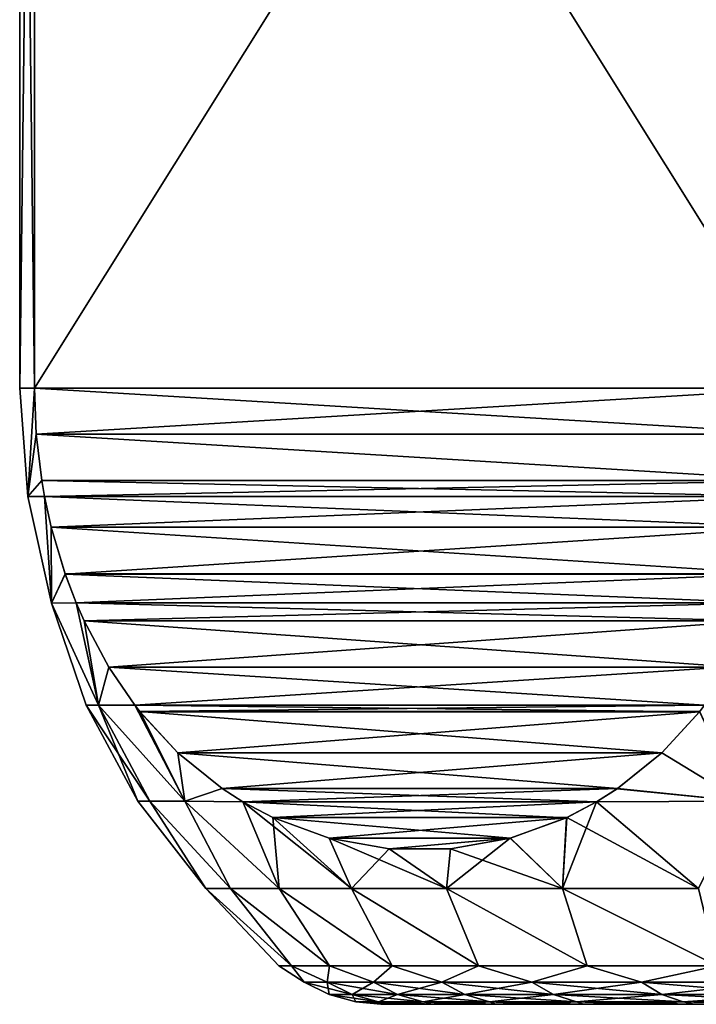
# Model space of a CAD drawing. Header units: millimetres. Extents: x -139 to 106, y -8 to 139.
# Tile 395 of 459: x 63.51 to 67.9, y 28.54 to 34.93. Entities that reach past the tile are written whole.
import ezdxf

# ---------------------------------------------------------------- set-up
doc = ezdxf.new("R2010")
doc.units = ezdxf.units.MM
doc.header["$LTSCALE"] = 53.842063
for name, color, linetype in [('408', 7, 'CONTINUOUS'), ('413', 7, 'CONTINUOUS'), ('417', 7, 'CONTINUOUS'), ('424', 7, 'CONTINUOUS'), ('425', 7, 'CONTINUOUS'), ('450', 7, 'CONTINUOUS')]:
    doc.layers.add(name, color=color, linetype=linetype)

msp = doc.modelspace()

# ---------------------------------------------------------------- linework, layer by layer
at = {"layer": '408', "linetype": 'CONTINUOUS'}
for points in [[(65.8542, 28.5379, 0), (65.8753, 28.5379, -0.6684), (65.8753, 28.5379, 0.6684), (65.8542, 28.5379, 0)], [(65.8753, 28.5379, -0.6684), (65.9382, 28.5379, -1.3341), (65.8753, 28.5379, 0.6684), (65.8753, 28.5379, -0.6684)], [(65.8753, 28.5379, 0.6684), (65.9382, 28.5379, -1.3341), (65.9382, 28.5379, 1.3341), (65.8753, 28.5379, 0.6684)], [(65.9382, 28.5379, -1.3341), (66.0428, 28.5379, -1.9946), (65.9382, 28.5379, 1.3341), (65.9382, 28.5379, -1.3341)], [(65.9382, 28.5379, 1.3341), (66.0428, 28.5379, -1.9946), (66.0428, 28.5379, 1.9946), (65.9382, 28.5379, 1.3341)], [(66.0428, 28.5379, -1.9946), (66.1886, 28.5379, -2.6472), (66.0428, 28.5379, 1.9946), (66.0428, 28.5379, -1.9946)], [(66.0428, 28.5379, 1.9946), (66.1886, 28.5379, -2.6472), (66.1886, 28.5379, 2.6472), (66.0428, 28.5379, 1.9946)], [(66.1886, 28.5379, -2.6472), (66.3752, 28.5379, -3.2894), (66.1886, 28.5379, 2.6472), (66.1886, 28.5379, -2.6472)], [(66.1886, 28.5379, 2.6472), (66.3752, 28.5379, -3.2894), (66.3752, 28.5379, 3.2894), (66.1886, 28.5379, 2.6472)], [(66.3752, 28.5379, -3.2894), (66.6017, 28.5379, -3.9186), (66.3752, 28.5379, 3.2894), (66.3752, 28.5379, -3.2894)], [(66.3752, 28.5379, 3.2894), (66.6017, 28.5379, -3.9186), (66.6017, 28.5379, 3.9186), (66.3752, 28.5379, 3.2894)], [(66.6017, 28.5379, -3.9186), (66.8672, 28.5379, -4.5323), (66.6017, 28.5379, 3.9186), (66.6017, 28.5379, -3.9186)], [(66.6017, 28.5379, 3.9186), (66.8672, 28.5379, -4.5323), (66.8672, 28.5379, 4.5323), (66.6017, 28.5379, 3.9186)], [(66.8672, 28.5379, -4.5323), (67.1708, 28.5379, -5.1282), (66.8672, 28.5379, 4.5323), (66.8672, 28.5379, -4.5323)], [(66.8672, 28.5379, 4.5323), (67.1708, 28.5379, -5.1282), (67.1708, 28.5379, 5.1282), (66.8672, 28.5379, 4.5323)], [(67.1708, 28.5379, -5.1282), (67.5112, 28.5379, -5.7037), (67.1708, 28.5379, 5.1282), (67.1708, 28.5379, -5.1282)], [(67.1708, 28.5379, 5.1282), (67.5112, 28.5379, -5.7037), (67.5112, 28.5379, 5.7037), (67.1708, 28.5379, 5.1282)], [(67.5112, 28.5379, -5.7037), (67.887, 28.5379, -6.2569), (67.5112, 28.5379, 5.7037), (67.5112, 28.5379, -5.7037)], [(67.5112, 28.5379, 5.7037), (67.887, 28.5379, -6.2569), (67.887, 28.5379, 6.2569), (67.5112, 28.5379, 5.7037)], [(67.887, 28.5379, -6.2569), (68.2968, 28.5379, -6.7853), (67.887, 28.5379, 6.2569), (67.887, 28.5379, -6.2569)], [(67.887, 28.5379, 6.2569), (68.2968, 28.5379, -6.7853), (68.2968, 28.5379, 6.7853), (67.887, 28.5379, 6.2569)]]:
    msp.add_3dface(points, dxfattribs=at)
at = {"layer": '413', "linetype": 'CONTINUOUS'}
for points in [[(63.512, 32.5379, -0.558), (63.6077, 32.5379, -1.6699), (63.5637, 31.8336, -0.598), (63.512, 32.5379, -0.558)], [(63.512, 32.5379, 0.558), (63.512, 32.5379, -0.558), (63.5637, 31.8336, 0.598), (63.512, 32.5379, 0.558)], [(63.5637, 31.8336, 0.598), (63.512, 32.5379, -0.558), (63.5637, 31.8336, -0.598), (63.5637, 31.8336, 0.598)], [(63.6077, 32.5379, 1.6699), (63.512, 32.5379, 0.558), (63.5637, 31.8336, 0.598), (63.6077, 32.5379, 1.6699)], [(63.5637, 31.8336, -0.598), (63.6077, 32.5379, -1.6699), (63.6194, 32.238, -1.6902), (63.5637, 31.8336, -0.598)], [(63.6194, 32.2381, 1.6902), (63.6077, 32.5379, 1.6699), (63.5637, 31.8336, 0.598), (63.6194, 32.2381, 1.6902)], [(63.6551, 31.9374, 1.752), (63.6194, 32.2381, 1.6902), (63.5637, 31.8336, 0.598), (63.6551, 31.9374, 1.752)], [(63.6552, 31.9373, -1.7521), (63.5637, 31.8336, -0.598), (63.6194, 32.238, -1.6902), (63.6552, 31.9373, -1.7521)], [(63.6732, 31.834, 1.7833), (63.6551, 31.9374, 1.752), (63.5637, 31.8336, 0.598), (63.6732, 31.834, 1.7833)], [(63.6732, 31.834, -1.7833), (63.5637, 31.8336, -0.598), (63.6552, 31.9373, -1.7521), (63.6732, 31.834, -1.7833)], [(63.6732, 31.834, 1.7833), (63.5637, 31.8336, 0.598), (63.7188, 31.1426, 0.7186), (63.6732, 31.834, 1.7833)], [(63.5637, 31.8336, -0.598), (63.6732, 31.834, -1.7833), (63.7188, 31.1426, -0.7186), (63.5637, 31.8336, -0.598)], [(63.5637, 31.8336, 0.598), (63.5637, 31.8336, -0.598), (63.7188, 31.1426, 0.7186), (63.5637, 31.8336, 0.598)], [(63.7188, 31.1426, 0.7186), (63.5637, 31.8336, -0.598), (63.7188, 31.1426, -0.7186), (63.7188, 31.1426, 0.7186)], [(63.7166, 31.635, 1.8585), (63.6732, 31.834, 1.7833), (63.7188, 31.1426, 0.7186), (63.7166, 31.635, 1.8585)], [(63.6732, 31.834, -1.7833), (63.7167, 31.6347, -1.8586), (63.7188, 31.1426, -0.7186), (63.6732, 31.834, -1.7833)], [(63.8066, 31.3313, 2.0145), (63.7166, 31.635, 1.8585), (63.7188, 31.1426, 0.7186), (63.8066, 31.3313, 2.0145)], [(63.7188, 31.1426, -0.7186), (63.7167, 31.6347, -1.8586), (63.8067, 31.331, -2.0146), (63.7188, 31.1426, -0.7186)], [(63.8784, 31.1431, 2.1388), (63.8066, 31.3313, 2.0145), (63.7188, 31.1426, 0.7186), (63.8784, 31.1431, 2.1388)], [(63.8784, 31.1431, -2.1388), (63.7188, 31.1426, -0.7186), (63.8067, 31.331, -2.0146), (63.8784, 31.1431, -2.1388)], [(63.8784, 31.1431, 2.1388), (63.7188, 31.1426, 0.7186), (64.0229, 30.4795, 1.4112), (63.8784, 31.1431, 2.1388)], [(63.7188, 31.1426, -0.7186), (63.8784, 31.1431, -2.1388), (64.023, 30.4795, -1.4113), (63.7188, 31.1426, -0.7186)], [(63.7188, 31.1426, 0.7186), (63.7188, 31.1426, -0.7186), (63.9434, 30.4795, 0), (63.7188, 31.1426, 0.7186)], [(64.0229, 30.4795, 1.4112), (63.7188, 31.1426, 0.7186), (63.9434, 30.4795, 0), (64.0229, 30.4795, 1.4112)], [(63.9434, 30.4795, 0), (63.7188, 31.1426, -0.7186), (64.023, 30.4795, -1.4113), (63.9434, 30.4795, 0)], [(63.9294, 31.0274, 2.227), (63.8784, 31.1431, 2.1388), (64.0229, 30.4795, 1.4112), (63.9294, 31.0274, 2.227)], [(63.8784, 31.1431, -2.1388), (63.9295, 31.0271, -2.2273), (64.023, 30.4795, -1.4113), (63.8784, 31.1431, -2.1388)], [(64.0897, 30.727, 2.5048), (63.9294, 31.0274, 2.227), (64.0229, 30.4795, 1.4112), (64.0897, 30.727, 2.5048)], [(64.023, 30.4795, -1.4113), (63.9295, 31.0271, -2.2273), (64.09, 30.7266, -2.5052), (64.023, 30.4795, -1.4113)], [(64.2597, 30.4788, 2.7991), (64.0897, 30.727, 2.5048), (64.0229, 30.4795, 1.4112), (64.2597, 30.4788, 2.7991)], [(64.2597, 30.4788, -2.7991), (64.023, 30.4795, -1.4113), (64.09, 30.7266, -2.5052), (64.2597, 30.4788, -2.7991)], [(64.2792, 29.8575, 0), (64.3556, 29.8575, 1.3642), (63.9434, 30.4795, 0), (64.2792, 29.8575, 0)], [(64.2792, 29.8575, 0), (63.9434, 30.4795, 0), (64.023, 30.4795, -1.4113), (64.2792, 29.8575, 0)], [(64.3556, 29.8575, 1.3642), (64.0229, 30.4795, 1.4112), (63.9434, 30.4795, 0), (64.3556, 29.8575, 1.3642)], [(64.3556, 29.8575, 1.3642), (64.5838, 29.8575, 2.7113), (64.0229, 30.4795, 1.4112), (64.3556, 29.8575, 1.3642)], [(64.5838, 29.8575, 2.7113), (64.2597, 30.4788, 2.7991), (64.0229, 30.4795, 1.4112), (64.5838, 29.8575, 2.7113)], [(64.5837, 29.8575, -2.7112), (64.3556, 29.8575, -1.3641), (64.023, 30.4795, -1.4113), (64.5837, 29.8575, -2.7112)], [(64.5837, 29.8575, -2.7112), (64.023, 30.4795, -1.4113), (64.2597, 30.4788, -2.7991), (64.5837, 29.8575, -2.7112)], [(64.3556, 29.8575, -1.3641), (64.2792, 29.8575, 0), (64.023, 30.4795, -1.4113), (64.3556, 29.8575, -1.3641)], [(64.5837, 29.8575, -2.7112), (64.2597, 30.4788, -2.7991), (64.2922, 30.4372, -2.8556), (64.5837, 29.8575, -2.7112)], [(64.2597, 30.4788, 2.7991), (64.5838, 29.8575, 2.7113), (64.2919, 30.4377, 2.8549), (64.2597, 30.4788, 2.7991)], [(64.2919, 30.4377, 2.8549), (64.5838, 29.8575, 2.7113), (64.5371, 30.1711, 3.2796), (64.2919, 30.4377, 2.8549)], [(64.5837, 29.8575, -2.7112), (64.2922, 30.4372, -2.8556), (64.5376, 30.1706, -3.2806), (64.5837, 29.8575, -2.7112)], [(67.9227, 30.4367, -9.1436), (68.1922, 29.8575, -8.9626), (67.6773, 30.1702, -8.7186), (67.9227, 30.4367, -9.1436)], [(67.6785, 30.1713, 8.7207), (68.1922, 29.8575, 8.9626), (67.9239, 30.4381, 9.1457), (67.6785, 30.1713, 8.7207)], [(64.5371, 30.1711, 3.2796), (64.5838, 29.8575, 2.7113), (64.8253, 29.9383, 3.7789), (64.5371, 30.1711, 3.2796)], [(64.826, 29.9378, -3.78), (64.5837, 29.8575, -2.7112), (64.5376, 30.1706, -3.2806), (64.826, 29.9378, -3.78)], [(67.6773, 30.1702, -8.7186), (68.1922, 29.8575, -8.9626), (67.3889, 29.9375, -8.2192), (67.6773, 30.1702, -8.7186)], [(67.3902, 29.9384, 8.2214), (68.1922, 29.8575, 8.9626), (67.6785, 30.1713, 8.7207), (67.3902, 29.9384, 8.2214)], [(64.9605, 29.8521, -4.013), (64.5837, 29.8575, -2.7112), (64.826, 29.9378, -3.78), (64.9605, 29.8521, -4.013)], [(64.5838, 29.8575, 2.7113), (64.9605, 29.8521, 4.013), (64.8253, 29.9383, 3.7789), (64.5838, 29.8575, 2.7113)], [(67.2549, 29.8521, 7.9871), (68.1922, 29.8575, 8.9626), (67.3902, 29.9384, 8.2214), (67.2549, 29.8521, 7.9871)], [(68.1922, 29.8575, -8.9626), (67.2549, 29.8521, -7.987), (67.3889, 29.9375, -8.2192), (68.1922, 29.8575, -8.9626)], [(64.7193, 29.2891, -0.6861), (64.7193, 29.2891, 0.6861), (64.2792, 29.8575, 0), (64.7193, 29.2891, -0.6861)], [(64.2792, 29.8575, 0), (64.7193, 29.2891, 0.6861), (64.3556, 29.8575, 1.3642), (64.2792, 29.8575, 0)], [(64.3556, 29.8575, -1.3641), (64.7193, 29.2891, -0.6861), (64.2792, 29.8575, 0), (64.3556, 29.8575, -1.3641)], [(64.7193, 29.2891, 0.6861), (64.8786, 29.2891, 2.0492), (64.3556, 29.8575, 1.3642), (64.7193, 29.2891, 0.6861)], [(64.3556, 29.8575, 1.3642), (64.8786, 29.2891, 2.0492), (64.5838, 29.8575, 2.7113), (64.3556, 29.8575, 1.3642)], [(64.8786, 29.2891, -2.0492), (64.7193, 29.2891, -0.6861), (64.3556, 29.8575, -1.3641), (64.8786, 29.2891, -2.0492)], [(64.5837, 29.8575, -2.7112), (64.8786, 29.2891, -2.0492), (64.3556, 29.8575, -1.3641), (64.5837, 29.8575, -2.7112)], [(65.1951, 29.2891, -3.3845), (64.8786, 29.2891, -2.0492), (64.5837, 29.8575, -2.7112), (65.1951, 29.2891, -3.3845)], [(64.9605, 29.8521, -4.013), (65.1951, 29.2891, -3.3845), (64.5837, 29.8575, -2.7112), (64.9605, 29.8521, -4.013)], [(64.8786, 29.2891, 2.0492), (65.1951, 29.2891, 3.3845), (64.5838, 29.8575, 2.7113), (64.8786, 29.2891, 2.0492)], [(64.5838, 29.8575, 2.7113), (65.1951, 29.2891, 3.3845), (64.9605, 29.8521, 4.013), (64.5838, 29.8575, 2.7113)], [(65.1951, 29.2891, 3.3845), (65.6645, 29.2891, 4.674), (64.9605, 29.8521, 4.013), (65.1951, 29.2891, 3.3845)], [(64.9605, 29.8521, 4.013), (65.6645, 29.2891, 4.674), (65.1547, 29.7498, 4.3493), (64.9605, 29.8521, 4.013)], [(65.1553, 29.7495, -4.3504), (65.1951, 29.2891, -3.3845), (64.9605, 29.8521, -4.013), (65.1553, 29.7495, -4.3504)], [(67.9165, 29.2891, -8.0981), (67.0344, 29.2891, -7.0469), (67.2549, 29.8521, -7.987), (67.9165, 29.2891, -8.0981)], [(67.2549, 29.8521, -7.987), (67.0344, 29.2891, -7.0469), (67.0596, 29.7492, -7.6487), (67.2549, 29.8521, -7.987)], [(67.0609, 29.7499, 7.651), (67.9165, 29.2891, 8.0981), (67.2549, 29.8521, 7.9871), (67.0609, 29.7499, 7.651)], [(67.2549, 29.8521, 7.9871), (67.9165, 29.2891, 8.0981), (68.1922, 29.8575, 8.9626), (67.2549, 29.8521, 7.9871)], [(68.1922, 29.8575, -8.9626), (67.9165, 29.2891, -8.0981), (67.2549, 29.8521, -7.987), (68.1922, 29.8575, -8.9626)], [(65.1547, 29.7498, 4.3493), (65.6645, 29.2891, 4.674), (65.5195, 29.6162, 4.9812), (65.1547, 29.7498, 4.3493)], [(65.6645, 29.2891, -4.674), (65.1951, 29.2891, -3.3845), (65.1553, 29.7495, -4.3504), (65.6645, 29.2891, -4.674)], [(65.5199, 29.6161, -4.9819), (65.6645, 29.2891, -4.674), (65.1553, 29.7495, -4.3504), (65.5199, 29.6161, -4.9819)], [(67.0596, 29.7492, -7.6487), (67.0344, 29.2891, -7.0469), (66.695, 29.616, -7.0172), (67.0596, 29.7492, -7.6487)], [(66.696, 29.6163, 7.019), (67.0344, 29.2891, 7.0469), (67.0609, 29.7499, 7.651), (66.696, 29.6163, 7.019)], [(67.0344, 29.2891, 7.0469), (67.9165, 29.2891, 8.0981), (67.0609, 29.7499, 7.651), (67.0344, 29.2891, 7.0469)], [(65.6645, 29.2891, 4.674), (66.2803, 29.2891, 5.9003), (65.5195, 29.6162, 4.9812), (65.6645, 29.2891, 4.674)], [(65.5195, 29.6162, 4.9812), (66.2803, 29.2891, 5.9003), (65.9087, 29.5468, 5.6554), (65.5195, 29.6162, 4.9812)], [(65.9088, 29.5468, -5.6555), (65.6645, 29.2891, -4.674), (65.5199, 29.6161, -4.9819), (65.9088, 29.5468, -5.6555)], [(67.0344, 29.2891, -7.0469), (66.2803, 29.2891, -5.9003), (66.695, 29.616, -7.0172), (67.0344, 29.2891, -7.0469)], [(66.695, 29.616, -7.0172), (66.2803, 29.2891, -5.9003), (66.3062, 29.5467, -6.3438), (66.695, 29.616, -7.0172)], [(66.3068, 29.5468, 6.3448), (67.0344, 29.2891, 7.0469), (66.696, 29.6163, 7.019), (66.3068, 29.5468, 6.3448)], [(66.2803, 29.2891, -5.9003), (65.6645, 29.2891, -4.674), (65.9088, 29.5468, -5.6555), (66.2803, 29.2891, -5.9003)], [(65.9087, 29.5468, 5.6554), (66.2803, 29.2891, 5.9003), (66.3068, 29.5468, 6.3448), (65.9087, 29.5468, 5.6554)], [(66.3062, 29.5467, -6.3438), (66.2803, 29.2891, -5.9003), (65.9088, 29.5468, -5.6555), (66.3062, 29.5467, -6.3438)], [(66.2803, 29.2891, 5.9003), (67.0344, 29.2891, 7.0469), (66.3068, 29.5468, 6.3448), (66.2803, 29.2891, 5.9003)], [(64.8786, 29.2891, 2.0492), (64.7193, 29.2891, 0.6861), (65.2753, 28.7879, 1.3629), (64.8786, 29.2891, 2.0492)], [(64.7193, 29.2891, 0.6861), (64.7193, 29.2891, -0.6861), (65.1928, 28.7879, 0), (64.7193, 29.2891, 0.6861)], [(65.2753, 28.7879, 1.3629), (64.7193, 29.2891, 0.6861), (65.1928, 28.7879, 0), (65.2753, 28.7879, 1.3629)], [(64.7193, 29.2891, -0.6861), (64.8786, 29.2891, -2.0492), (65.2753, 28.7879, -1.3629), (64.7193, 29.2891, -0.6861)], [(65.1928, 28.7879, 0), (64.7193, 29.2891, -0.6861), (65.2753, 28.7879, -1.3629), (65.1928, 28.7879, 0)], [(65.1951, 29.2891, 3.3845), (64.8786, 29.2891, 2.0492), (65.5214, 28.7879, 2.706), (65.1951, 29.2891, 3.3845)], [(65.5214, 28.7879, 2.706), (64.8786, 29.2891, 2.0492), (65.2753, 28.7879, 1.3629), (65.5214, 28.7879, 2.706)], [(64.8786, 29.2891, -2.0492), (65.1951, 29.2891, -3.3845), (65.5214, 28.7879, -2.706), (64.8786, 29.2891, -2.0492)], [(65.2753, 28.7879, -1.3629), (64.8786, 29.2891, -2.0492), (65.5214, 28.7879, -2.706), (65.2753, 28.7879, -1.3629)], [(65.6645, 29.2891, 4.674), (65.1951, 29.2891, 3.3845), (65.9276, 28.7879, 4.0096), (65.6645, 29.2891, 4.674)], [(65.9276, 28.7879, 4.0096), (65.1951, 29.2891, 3.3845), (65.5214, 28.7879, 2.706), (65.9276, 28.7879, 4.0096)], [(65.1951, 29.2891, -3.3845), (65.6645, 29.2891, -4.674), (65.9276, 28.7879, -4.0096), (65.1951, 29.2891, -3.3845)], [(65.5214, 28.7879, -2.706), (65.1951, 29.2891, -3.3845), (65.9276, 28.7879, -4.0096), (65.5214, 28.7879, -2.706)], [(66.2803, 29.2891, 5.9003), (65.6645, 29.2891, 4.674), (66.488, 28.7879, 5.2547), (66.2803, 29.2891, 5.9003)], [(66.488, 28.7879, 5.2547), (65.6645, 29.2891, 4.674), (65.9276, 28.7879, 4.0096), (66.488, 28.7879, 5.2547)], [(65.6645, 29.2891, -4.674), (66.2803, 29.2891, -5.9003), (66.488, 28.7879, -5.2547), (65.6645, 29.2891, -4.674)], [(65.9276, 28.7879, -4.0096), (65.6645, 29.2891, -4.674), (66.488, 28.7879, -5.2547), (65.9276, 28.7879, -4.0096)], [(67.0344, 29.2891, 7.0469), (66.2803, 29.2891, 5.9003), (67.1944, 28.7879, 6.4232), (67.0344, 29.2891, 7.0469)], [(67.1944, 28.7879, 6.4232), (66.2803, 29.2891, 5.9003), (66.488, 28.7879, 5.2547), (67.1944, 28.7879, 6.4232)], [(66.2803, 29.2891, -5.9003), (67.0344, 29.2891, -7.0469), (67.1944, 28.7879, -6.4232), (66.2803, 29.2891, -5.9003)], [(66.488, 28.7879, -5.2547), (66.2803, 29.2891, -5.9003), (67.1944, 28.7879, -6.4232), (66.488, 28.7879, -5.2547)], [(67.9165, 29.2891, 8.0981), (67.0344, 29.2891, 7.0469), (68.0364, 28.7879, 7.498), (67.9165, 29.2891, 8.0981)], [(68.0364, 28.7879, 7.498), (67.0344, 29.2891, 7.0469), (67.1944, 28.7879, 6.4232), (68.0364, 28.7879, 7.498)], [(67.0344, 29.2891, -7.0469), (67.9165, 29.2891, -8.0981), (68.0364, 28.7879, -7.498), (67.0344, 29.2891, -7.0469)], [(67.1944, 28.7879, -6.4232), (67.0344, 29.2891, -7.0469), (68.0364, 28.7879, -7.498), (67.1944, 28.7879, -6.4232)]]:
    msp.add_3dface(points, dxfattribs=at)
at = {"layer": '417', "linetype": 'CONTINUOUS'}
for points in [[(65.2753, 28.7879, 1.3629), (65.1928, 28.7879, 0), (65.3572, 28.6813, 0.649), (65.2753, 28.7879, 1.3629)], [(65.1928, 28.7879, 0), (65.2753, 28.7879, -1.3629), (65.3572, 28.6813, -0.649), (65.1928, 28.7879, 0)], [(65.3572, 28.6813, 0.649), (65.1928, 28.7879, 0), (65.3572, 28.6813, -0.649), (65.3572, 28.6813, 0.649)], [(65.5214, 28.7879, 2.706), (65.2753, 28.7879, 1.3629), (65.5079, 28.6813, 1.9382), (65.5214, 28.7879, 2.706)], [(65.5079, 28.6813, 1.9382), (65.2753, 28.7879, 1.3629), (65.3572, 28.6813, 0.649), (65.5079, 28.6813, 1.9382)], [(65.2753, 28.7879, -1.3629), (65.5214, 28.7879, -2.706), (65.5079, 28.6813, -1.9382), (65.2753, 28.7879, -1.3629)], [(65.3572, 28.6813, -0.649), (65.2753, 28.7879, -1.3629), (65.5079, 28.6813, -1.9382), (65.3572, 28.6813, -0.649)], [(65.8073, 28.6813, 3.2012), (65.5214, 28.7879, 2.706), (65.5079, 28.6813, 1.9382), (65.8073, 28.6813, 3.2012)], [(65.5079, 28.6813, -1.9382), (65.5214, 28.7879, -2.706), (65.8073, 28.6813, -3.2012), (65.5079, 28.6813, -1.9382)], [(65.9276, 28.7879, 4.0096), (65.5214, 28.7879, 2.706), (65.8073, 28.6813, 3.2012), (65.9276, 28.7879, 4.0096)], [(65.5214, 28.7879, -2.706), (65.9276, 28.7879, -4.0096), (65.8073, 28.6813, -3.2012), (65.5214, 28.7879, -2.706)], [(66.2512, 28.6813, 4.4209), (65.9276, 28.7879, 4.0096), (65.8073, 28.6813, 3.2012), (66.2512, 28.6813, 4.4209)], [(65.8073, 28.6813, -3.2012), (65.9276, 28.7879, -4.0096), (66.2512, 28.6813, -4.4209), (65.8073, 28.6813, -3.2012)], [(66.488, 28.7879, 5.2547), (65.9276, 28.7879, 4.0096), (66.2512, 28.6813, 4.4209), (66.488, 28.7879, 5.2547)], [(65.9276, 28.7879, -4.0096), (66.488, 28.7879, -5.2547), (66.2512, 28.6813, -4.4209), (65.9276, 28.7879, -4.0096)], [(66.8337, 28.6813, 5.5808), (66.488, 28.7879, 5.2547), (66.2512, 28.6813, 4.4209), (66.8337, 28.6813, 5.5808)], [(66.2512, 28.6813, -4.4209), (66.488, 28.7879, -5.2547), (66.8337, 28.6813, -5.5808), (66.2512, 28.6813, -4.4209)], [(67.1944, 28.7879, 6.4232), (66.488, 28.7879, 5.2547), (66.8337, 28.6813, 5.5808), (67.1944, 28.7879, 6.4232)], [(66.488, 28.7879, -5.2547), (67.1944, 28.7879, -6.4232), (66.8337, 28.6813, -5.5808), (66.488, 28.7879, -5.2547)], [(67.547, 28.6813, 6.6653), (67.1944, 28.7879, 6.4232), (66.8337, 28.6813, 5.5808), (67.547, 28.6813, 6.6653)], [(66.8337, 28.6813, -5.5808), (67.1944, 28.7879, -6.4232), (67.547, 28.6813, -6.6653), (66.8337, 28.6813, -5.5808)], [(68.0364, 28.7879, 7.498), (67.1944, 28.7879, 6.4232), (67.547, 28.6813, 6.6653), (68.0364, 28.7879, 7.498)], [(67.1944, 28.7879, -6.4232), (68.0364, 28.7879, -7.498), (67.547, 28.6813, -6.6653), (67.1944, 28.7879, -6.4232)], [(68.3813, 28.6813, 7.6596), (68.0364, 28.7879, 7.498), (67.547, 28.6813, 6.6653), (68.3813, 28.6813, 7.6596)], [(67.547, 28.6813, -6.6653), (68.0364, 28.7879, -7.498), (68.3813, 28.6813, -7.6596), (67.547, 28.6813, -6.6653)], [(65.5079, 28.6813, 1.9382), (65.3572, 28.6813, 0.649), (65.668, 28.6025, 1.91), (65.5079, 28.6813, 1.9382)], [(65.3572, 28.6813, 0.649), (65.3572, 28.6813, -0.649), (65.5195, 28.6025, 0.6395), (65.3572, 28.6813, 0.649)], [(65.668, 28.6025, 1.91), (65.3572, 28.6813, 0.649), (65.5195, 28.6025, 0.6395), (65.668, 28.6025, 1.91)], [(65.3572, 28.6813, -0.649), (65.5079, 28.6813, -1.9382), (65.5195, 28.6025, -0.6395), (65.3572, 28.6813, -0.649)], [(65.5195, 28.6025, 0.6395), (65.3572, 28.6813, -0.649), (65.5195, 28.6025, -0.6395), (65.5195, 28.6025, 0.6395)], [(65.8073, 28.6813, 3.2012), (65.5079, 28.6813, 1.9382), (65.9629, 28.6025, 3.1546), (65.8073, 28.6813, 3.2012)], [(65.9629, 28.6025, 3.1546), (65.5079, 28.6813, 1.9382), (65.668, 28.6025, 1.91), (65.9629, 28.6025, 3.1546)], [(65.5079, 28.6813, -1.9382), (65.8073, 28.6813, -3.2012), (65.668, 28.6025, -1.91), (65.5079, 28.6813, -1.9382)], [(65.5195, 28.6025, -0.6395), (65.5079, 28.6813, -1.9382), (65.668, 28.6025, -1.91), (65.5195, 28.6025, -0.6395)], [(65.668, 28.6025, -1.91), (65.8073, 28.6813, -3.2012), (65.9629, 28.6025, -3.1546), (65.668, 28.6025, -1.91)], [(66.2512, 28.6813, 4.4209), (65.8073, 28.6813, 3.2012), (66.4004, 28.6025, 4.3565), (66.2512, 28.6813, 4.4209)], [(66.4004, 28.6025, 4.3565), (65.8073, 28.6813, 3.2012), (65.9629, 28.6025, 3.1546), (66.4004, 28.6025, 4.3565)], [(65.8073, 28.6813, -3.2012), (66.2512, 28.6813, -4.4209), (65.9629, 28.6025, -3.1546), (65.8073, 28.6813, -3.2012)], [(65.9629, 28.6025, -3.1546), (66.2512, 28.6813, -4.4209), (66.4004, 28.6025, -4.3565), (65.9629, 28.6025, -3.1546)], [(66.8337, 28.6813, 5.5808), (66.2512, 28.6813, 4.4209), (66.9745, 28.6025, 5.4996), (66.8337, 28.6813, 5.5808)], [(66.9745, 28.6025, 5.4996), (66.2512, 28.6813, 4.4209), (66.4004, 28.6025, 4.3565), (66.9745, 28.6025, 5.4996)], [(66.2512, 28.6813, -4.4209), (66.8337, 28.6813, -5.5808), (66.4004, 28.6025, -4.3565), (66.2512, 28.6813, -4.4209)], [(66.4004, 28.6025, -4.3565), (66.8337, 28.6813, -5.5808), (66.9745, 28.6025, -5.4996), (66.4004, 28.6025, -4.3565)], [(67.547, 28.6813, 6.6653), (66.8337, 28.6813, 5.5808), (67.6773, 28.6025, 6.5682), (67.547, 28.6813, 6.6653)], [(67.6773, 28.6025, 6.5682), (66.8337, 28.6813, 5.5808), (66.9745, 28.6025, 5.4996), (67.6773, 28.6025, 6.5682)], [(66.8337, 28.6813, -5.5808), (67.547, 28.6813, -6.6653), (66.9745, 28.6025, -5.4996), (66.8337, 28.6813, -5.5808)], [(66.9745, 28.6025, -5.4996), (67.547, 28.6813, -6.6653), (67.6773, 28.6025, -6.5682), (66.9745, 28.6025, -5.4996)], [(68.3813, 28.6813, 7.6596), (67.547, 28.6813, 6.6653), (68.4995, 28.6025, 7.5481), (68.3813, 28.6813, 7.6596)], [(68.4995, 28.6025, 7.5481), (67.547, 28.6813, 6.6653), (67.6773, 28.6025, 6.5682), (68.4995, 28.6025, 7.5481)], [(67.547, 28.6813, -6.6653), (68.3813, 28.6813, -7.6596), (67.6773, 28.6025, -6.5682), (67.547, 28.6813, -6.6653)], [(67.6773, 28.6025, -6.5682), (68.3813, 28.6813, -7.6596), (68.4995, 28.6025, -7.5481), (67.6773, 28.6025, -6.5682)], [(65.668, 28.6025, 1.91), (65.5195, 28.6025, 0.6395), (65.8394, 28.5542, 1.8798), (65.668, 28.6025, 1.91)], [(65.5195, 28.6025, 0.6395), (65.5195, 28.6025, -0.6395), (65.6932, 28.5542, 0.6294), (65.5195, 28.6025, 0.6395)], [(65.8394, 28.5542, 1.8798), (65.5195, 28.6025, 0.6395), (65.6932, 28.5542, 0.6294), (65.8394, 28.5542, 1.8798)], [(65.5195, 28.6025, -0.6395), (65.668, 28.6025, -1.91), (65.6932, 28.5542, -0.6294), (65.5195, 28.6025, -0.6395)], [(65.6932, 28.5542, 0.6294), (65.5195, 28.6025, -0.6395), (65.6932, 28.5542, -0.6294), (65.6932, 28.5542, 0.6294)], [(65.9629, 28.6025, 3.1546), (65.668, 28.6025, 1.91), (66.1297, 28.5542, 3.1047), (65.9629, 28.6025, 3.1546)], [(66.1297, 28.5542, 3.1047), (65.668, 28.6025, 1.91), (65.8394, 28.5542, 1.8798), (66.1297, 28.5542, 3.1047)], [(65.668, 28.6025, -1.91), (65.9629, 28.6025, -3.1546), (65.8394, 28.5542, -1.8798), (65.668, 28.6025, -1.91)], [(65.6932, 28.5542, -0.6294), (65.668, 28.6025, -1.91), (65.8394, 28.5542, -1.8798), (65.6932, 28.5542, -0.6294)], [(65.8394, 28.5542, -1.8798), (65.9629, 28.6025, -3.1546), (66.1297, 28.5542, -3.1047), (65.8394, 28.5542, -1.8798)], [(66.4004, 28.6025, 4.3565), (65.9629, 28.6025, 3.1546), (66.5602, 28.5542, 4.2876), (66.4004, 28.6025, 4.3565)], [(66.5602, 28.5542, 4.2876), (65.9629, 28.6025, 3.1546), (66.1297, 28.5542, 3.1047), (66.5602, 28.5542, 4.2876)], [(65.9629, 28.6025, -3.1546), (66.4004, 28.6025, -4.3565), (66.1297, 28.5542, -3.1047), (65.9629, 28.6025, -3.1546)], [(66.1297, 28.5542, -3.1047), (66.4004, 28.6025, -4.3565), (66.5602, 28.5542, -4.2876), (66.1297, 28.5542, -3.1047)], [(66.9745, 28.6025, 5.4996), (66.4004, 28.6025, 4.3565), (67.1252, 28.5542, 5.4125), (66.9745, 28.6025, 5.4996)], [(67.1252, 28.5542, 5.4125), (66.4004, 28.6025, 4.3565), (66.5602, 28.5542, 4.2876), (67.1252, 28.5542, 5.4125)], [(66.4004, 28.6025, -4.3565), (66.9745, 28.6025, -5.4996), (66.5602, 28.5542, -4.2876), (66.4004, 28.6025, -4.3565)], [(66.5602, 28.5542, -4.2876), (66.9745, 28.6025, -5.4996), (67.1252, 28.5542, -5.4125), (66.5602, 28.5542, -4.2876)], [(67.6773, 28.6025, 6.5682), (66.9745, 28.6025, 5.4996), (67.8169, 28.5542, 6.4643), (67.6773, 28.6025, 6.5682)], [(67.8169, 28.5542, 6.4643), (66.9745, 28.6025, 5.4996), (67.1252, 28.5542, 5.4125), (67.8169, 28.5542, 6.4643)], [(66.9745, 28.6025, -5.4996), (67.6773, 28.6025, -6.5682), (67.1252, 28.5542, -5.4125), (66.9745, 28.6025, -5.4996)], [(67.1252, 28.5542, -5.4125), (67.6773, 28.6025, -6.5682), (67.8169, 28.5542, -6.4643), (67.1252, 28.5542, -5.4125)], [(68.4995, 28.6025, 7.5481), (67.6773, 28.6025, 6.5682), (68.6261, 28.5542, 7.4286), (68.4995, 28.6025, 7.5481)], [(68.6261, 28.5542, 7.4286), (67.6773, 28.6025, 6.5682), (67.8169, 28.5542, 6.4643), (68.6261, 28.5542, 7.4286)], [(67.6773, 28.6025, -6.5682), (68.4995, 28.6025, -7.5481), (67.8169, 28.5542, -6.4643), (67.6773, 28.6025, -6.5682)], [(67.8169, 28.5542, -6.4643), (68.4995, 28.6025, -7.5481), (68.6261, 28.5542, -7.4286), (67.8169, 28.5542, -6.4643)], [(65.8753, 28.5379, -0.6684), (65.8542, 28.5379, 0), (65.6932, 28.5542, -0.6294), (65.8753, 28.5379, -0.6684)], [(65.8753, 28.5379, -0.6684), (65.6932, 28.5542, -0.6294), (65.8394, 28.5542, -1.8798), (65.8753, 28.5379, -0.6684)], [(65.8542, 28.5379, 0), (65.8753, 28.5379, 0.6684), (65.6932, 28.5542, 0.6294), (65.8542, 28.5379, 0)], [(65.8542, 28.5379, 0), (65.6932, 28.5542, 0.6294), (65.6932, 28.5542, -0.6294), (65.8542, 28.5379, 0)], [(65.8753, 28.5379, 0.6684), (65.9382, 28.5379, 1.3341), (65.6932, 28.5542, 0.6294), (65.8753, 28.5379, 0.6684)], [(65.9382, 28.5379, 1.3341), (65.8394, 28.5542, 1.8798), (65.6932, 28.5542, 0.6294), (65.9382, 28.5379, 1.3341)], [(66.0428, 28.5379, -1.9946), (65.9382, 28.5379, -1.3341), (65.8394, 28.5542, -1.8798), (66.0428, 28.5379, -1.9946)], [(66.0428, 28.5379, -1.9946), (65.8394, 28.5542, -1.8798), (66.1297, 28.5542, -3.1047), (66.0428, 28.5379, -1.9946)], [(65.9382, 28.5379, -1.3341), (65.8753, 28.5379, -0.6684), (65.8394, 28.5542, -1.8798), (65.9382, 28.5379, -1.3341)], [(65.9382, 28.5379, 1.3341), (66.0428, 28.5379, 1.9946), (65.8394, 28.5542, 1.8798), (65.9382, 28.5379, 1.3341)], [(66.0428, 28.5379, 1.9946), (66.1886, 28.5379, 2.6472), (65.8394, 28.5542, 1.8798), (66.0428, 28.5379, 1.9946)], [(66.1886, 28.5379, 2.6472), (66.1297, 28.5542, 3.1047), (65.8394, 28.5542, 1.8798), (66.1886, 28.5379, 2.6472)], [(66.1886, 28.5379, -2.6472), (66.0428, 28.5379, -1.9946), (66.1297, 28.5542, -3.1047), (66.1886, 28.5379, -2.6472)], [(66.3752, 28.5379, -3.2894), (66.1886, 28.5379, -2.6472), (66.1297, 28.5542, -3.1047), (66.3752, 28.5379, -3.2894)], [(66.3752, 28.5379, -3.2894), (66.1297, 28.5542, -3.1047), (66.5602, 28.5542, -4.2876), (66.3752, 28.5379, -3.2894)], [(66.1886, 28.5379, 2.6472), (66.3752, 28.5379, 3.2894), (66.1297, 28.5542, 3.1047), (66.1886, 28.5379, 2.6472)], [(66.3752, 28.5379, 3.2894), (66.6017, 28.5379, 3.9186), (66.1297, 28.5542, 3.1047), (66.3752, 28.5379, 3.2894)], [(66.6017, 28.5379, 3.9186), (66.5602, 28.5542, 4.2876), (66.1297, 28.5542, 3.1047), (66.6017, 28.5379, 3.9186)], [(66.6017, 28.5379, -3.9186), (66.3752, 28.5379, -3.2894), (66.5602, 28.5542, -4.2876), (66.6017, 28.5379, -3.9186)], [(66.8672, 28.5379, -4.5323), (66.6017, 28.5379, -3.9186), (66.5602, 28.5542, -4.2876), (66.8672, 28.5379, -4.5323)], [(66.8672, 28.5379, -4.5323), (66.5602, 28.5542, -4.2876), (67.1252, 28.5542, -5.4125), (66.8672, 28.5379, -4.5323)], [(66.6017, 28.5379, 3.9186), (66.8672, 28.5379, 4.5323), (66.5602, 28.5542, 4.2876), (66.6017, 28.5379, 3.9186)], [(66.8672, 28.5379, 4.5323), (67.1708, 28.5379, 5.1282), (66.5602, 28.5542, 4.2876), (66.8672, 28.5379, 4.5323)], [(67.1708, 28.5379, 5.1282), (67.1252, 28.5542, 5.4125), (66.5602, 28.5542, 4.2876), (67.1708, 28.5379, 5.1282)], [(67.1708, 28.5379, -5.1282), (66.8672, 28.5379, -4.5323), (67.1252, 28.5542, -5.4125), (67.1708, 28.5379, -5.1282)], [(67.5112, 28.5379, -5.7037), (67.1708, 28.5379, -5.1282), (67.1252, 28.5542, -5.4125), (67.5112, 28.5379, -5.7037)], [(67.5112, 28.5379, -5.7037), (67.1252, 28.5542, -5.4125), (67.8169, 28.5542, -6.4643), (67.5112, 28.5379, -5.7037)], [(67.1708, 28.5379, 5.1282), (67.5112, 28.5379, 5.7037), (67.1252, 28.5542, 5.4125), (67.1708, 28.5379, 5.1282)], [(67.5112, 28.5379, 5.7037), (67.887, 28.5379, 6.2569), (67.1252, 28.5542, 5.4125), (67.5112, 28.5379, 5.7037)], [(67.887, 28.5379, 6.2569), (67.8169, 28.5542, 6.4643), (67.1252, 28.5542, 5.4125), (67.887, 28.5379, 6.2569)], [(67.887, 28.5379, -6.2569), (67.5112, 28.5379, -5.7037), (67.8169, 28.5542, -6.4643), (67.887, 28.5379, -6.2569)], [(68.2968, 28.5379, -6.7853), (67.887, 28.5379, -6.2569), (67.8169, 28.5542, -6.4643), (68.2968, 28.5379, -6.7853)], [(68.2968, 28.5379, -6.7853), (67.8169, 28.5542, -6.4643), (68.6261, 28.5542, -7.4286), (68.2968, 28.5379, -6.7853)], [(67.887, 28.5379, 6.2569), (68.2968, 28.5379, 6.7853), (67.8169, 28.5542, 6.4643), (67.887, 28.5379, 6.2569)], [(68.2968, 28.5379, 6.7853), (68.739, 28.5379, 7.2869), (67.8169, 28.5542, 6.4643), (68.2968, 28.5379, 6.7853)], [(68.739, 28.5379, 7.2869), (68.6261, 28.5542, 7.4286), (67.8169, 28.5542, 6.4643), (68.739, 28.5379, 7.2869)]]:
    msp.add_3dface(points, dxfattribs=at)
at = {"layer": '424', "linetype": 'CONTINUOUS'}
for points in [[(68.6077, 32.5379, -10.3301), (63.6077, 32.5379, -1.6699), (63.6077, 40.5379, -1.6699), (68.6077, 32.5379, -10.3301)], [(68.6077, 32.5379, -10.3301), (63.6077, 40.5379, -1.6699), (68.6077, 40.5379, -10.3301), (68.6077, 32.5379, -10.3301)], [(68.6077, 32.5379, -10.3301), (68.596, 32.238, -10.3098), (63.6077, 32.5379, -1.6699), (68.6077, 32.5379, -10.3301)], [(63.6077, 32.5379, -1.6699), (68.596, 32.238, -10.3098), (63.6194, 32.238, -1.6902), (63.6077, 32.5379, -1.6699)], [(68.596, 32.238, -10.3098), (68.5602, 31.9372, -10.2479), (63.6194, 32.238, -1.6902), (68.596, 32.238, -10.3098)], [(68.5602, 31.9372, -10.2479), (63.6552, 31.9373, -1.7521), (63.6194, 32.238, -1.6902), (68.5602, 31.9372, -10.2479)], [(68.5602, 31.9372, -10.2479), (68.5422, 31.834, -10.2167), (63.6552, 31.9373, -1.7521), (68.5602, 31.9372, -10.2479)], [(68.5422, 31.834, -10.2167), (63.6732, 31.834, -1.7833), (63.6552, 31.9373, -1.7521), (68.5422, 31.834, -10.2167)], [(68.5422, 31.834, -10.2167), (68.4987, 31.6345, -10.1413), (63.6732, 31.834, -1.7833), (68.5422, 31.834, -10.2167)], [(63.6732, 31.834, -1.7833), (68.4987, 31.6345, -10.1413), (63.7167, 31.6347, -1.8586), (63.6732, 31.834, -1.7833)], [(63.7167, 31.6347, -1.8586), (68.4987, 31.6345, -10.1413), (63.8067, 31.331, -2.0146), (63.7167, 31.6347, -1.8586)], [(68.4987, 31.6345, -10.1413), (68.4086, 31.3307, -9.9852), (63.8067, 31.331, -2.0146), (68.4987, 31.6345, -10.1413)], [(68.4086, 31.3307, -9.9852), (68.337, 31.1431, -9.8612), (63.8067, 31.331, -2.0146), (68.4086, 31.3307, -9.9852)], [(68.337, 31.1431, -9.8612), (63.8784, 31.1431, -2.1388), (63.8067, 31.331, -2.0146), (68.337, 31.1431, -9.8612)], [(68.337, 31.1431, -9.8612), (68.2857, 31.0268, -9.7725), (63.8784, 31.1431, -2.1388), (68.337, 31.1431, -9.8612)], [(63.8784, 31.1431, -2.1388), (68.2857, 31.0268, -9.7725), (63.9295, 31.0271, -2.2273), (63.8784, 31.1431, -2.1388)], [(63.9295, 31.0271, -2.2273), (68.2857, 31.0268, -9.7725), (64.09, 30.7266, -2.5052), (63.9295, 31.0271, -2.2273)], [(68.2857, 31.0268, -9.7725), (68.1251, 30.7261, -9.4942), (64.09, 30.7266, -2.5052), (68.2857, 31.0268, -9.7725)], [(68.1251, 30.7261, -9.4942), (67.9557, 30.4788, -9.2009), (64.09, 30.7266, -2.5052), (68.1251, 30.7261, -9.4942)], [(67.9557, 30.4788, -9.2009), (64.2597, 30.4788, -2.7991), (64.09, 30.7266, -2.5052), (67.9557, 30.4788, -9.2009)], [(67.9557, 30.4788, -9.2009), (67.9227, 30.4367, -9.1436), (64.2597, 30.4788, -2.7991), (67.9557, 30.4788, -9.2009)], [(64.2597, 30.4788, -2.7991), (67.9227, 30.4367, -9.1436), (64.2922, 30.4372, -2.8556), (64.2597, 30.4788, -2.7991)], [(64.2922, 30.4372, -2.8556), (67.9227, 30.4367, -9.1436), (64.5376, 30.1706, -3.2806), (64.2922, 30.4372, -2.8556)], [(67.9227, 30.4367, -9.1436), (67.6773, 30.1702, -8.7186), (64.5376, 30.1706, -3.2806), (67.9227, 30.4367, -9.1436)], [(67.6773, 30.1702, -8.7186), (64.826, 29.9378, -3.78), (64.5376, 30.1706, -3.2806), (67.6773, 30.1702, -8.7186)], [(67.6773, 30.1702, -8.7186), (67.3889, 29.9375, -8.2192), (64.826, 29.9378, -3.78), (67.6773, 30.1702, -8.7186)], [(67.2549, 29.8521, -7.987), (64.9605, 29.8521, -4.013), (64.826, 29.9378, -3.78), (67.2549, 29.8521, -7.987)], [(67.3889, 29.9375, -8.2192), (67.2549, 29.8521, -7.987), (64.826, 29.9378, -3.78), (67.3889, 29.9375, -8.2192)], [(67.2549, 29.8521, -7.987), (67.0596, 29.7492, -7.6487), (64.9605, 29.8521, -4.013), (67.2549, 29.8521, -7.987)], [(67.0596, 29.7492, -7.6487), (65.1553, 29.7495, -4.3504), (64.9605, 29.8521, -4.013), (67.0596, 29.7492, -7.6487)], [(67.0596, 29.7492, -7.6487), (65.5199, 29.6161, -4.9819), (65.1553, 29.7495, -4.3504), (67.0596, 29.7492, -7.6487)], [(67.0596, 29.7492, -7.6487), (66.695, 29.616, -7.0172), (65.5199, 29.6161, -4.9819), (67.0596, 29.7492, -7.6487)], [(66.695, 29.616, -7.0172), (65.9088, 29.5468, -5.6555), (65.5199, 29.6161, -4.9819), (66.695, 29.616, -7.0172)], [(66.695, 29.616, -7.0172), (66.3062, 29.5467, -6.3438), (65.9088, 29.5468, -5.6555), (66.695, 29.616, -7.0172)]]:
    msp.add_3dface(points, dxfattribs=at)
at = {"layer": '425', "linetype": 'CONTINUOUS'}
for points in [[(63.6077, 32.5379, 1.6699), (68.6077, 32.5379, 10.3301), (68.6077, 40.5379, 10.3301), (63.6077, 32.5379, 1.6699)], [(63.6077, 32.5379, 1.6699), (68.6077, 40.5379, 10.3301), (63.6077, 40.5379, 1.6699), (63.6077, 32.5379, 1.6699)], [(68.6077, 32.5379, 10.3301), (63.6077, 32.5379, 1.6699), (63.6194, 32.2381, 1.6902), (68.6077, 32.5379, 10.3301)], [(68.596, 32.2381, 10.3098), (68.6077, 32.5379, 10.3301), (63.6194, 32.2381, 1.6902), (68.596, 32.2381, 10.3098)], [(68.5603, 31.9376, 10.248), (68.596, 32.2381, 10.3098), (63.6194, 32.2381, 1.6902), (68.5603, 31.9376, 10.248)], [(68.5603, 31.9376, 10.248), (63.6194, 32.2381, 1.6902), (63.6551, 31.9374, 1.752), (68.5603, 31.9376, 10.248)], [(68.5603, 31.9376, 10.248), (63.6551, 31.9374, 1.752), (63.6732, 31.834, 1.7833), (68.5603, 31.9376, 10.248)], [(68.5422, 31.834, 10.2167), (68.5603, 31.9376, 10.248), (63.6732, 31.834, 1.7833), (68.5422, 31.834, 10.2167)], [(68.5422, 31.834, 10.2167), (63.6732, 31.834, 1.7833), (63.7166, 31.635, 1.8585), (68.5422, 31.834, 10.2167)], [(68.4989, 31.6353, 10.1416), (68.5422, 31.834, 10.2167), (63.7166, 31.635, 1.8585), (68.4989, 31.6353, 10.1416)], [(68.4089, 31.3316, 9.9858), (68.4989, 31.6353, 10.1416), (63.7166, 31.635, 1.8585), (68.4089, 31.3316, 9.9858)], [(68.4089, 31.3316, 9.9858), (63.7166, 31.635, 1.8585), (63.8066, 31.3313, 2.0145), (68.4089, 31.3316, 9.9858)], [(68.4089, 31.3316, 9.9858), (63.8066, 31.3313, 2.0145), (63.8784, 31.1431, 2.1388), (68.4089, 31.3316, 9.9858)], [(68.337, 31.1432, 9.8612), (68.4089, 31.3316, 9.9858), (63.8784, 31.1431, 2.1388), (68.337, 31.1432, 9.8612)], [(68.337, 31.1432, 9.8612), (63.8784, 31.1431, 2.1388), (63.9294, 31.0274, 2.227), (68.337, 31.1432, 9.8612)], [(68.2862, 31.0279, 9.7733), (68.337, 31.1432, 9.8612), (63.9294, 31.0274, 2.227), (68.2862, 31.0279, 9.7733)], [(68.1259, 30.7274, 9.4957), (68.2862, 31.0279, 9.7733), (63.9294, 31.0274, 2.227), (68.1259, 30.7274, 9.4957)], [(68.1259, 30.7274, 9.4957), (63.9294, 31.0274, 2.227), (64.0897, 30.727, 2.5048), (68.1259, 30.7274, 9.4957)], [(68.1259, 30.7274, 9.4957), (64.0897, 30.727, 2.5048), (64.2597, 30.4788, 2.7991), (68.1259, 30.7274, 9.4957)], [(67.9557, 30.4788, 9.2009), (68.1259, 30.7274, 9.4957), (64.2597, 30.4788, 2.7991), (67.9557, 30.4788, 9.2009)], [(67.9557, 30.4788, 9.2009), (64.2597, 30.4788, 2.7991), (64.2919, 30.4377, 2.8549), (67.9557, 30.4788, 9.2009)], [(67.9239, 30.4381, 9.1457), (67.9557, 30.4788, 9.2009), (64.2919, 30.4377, 2.8549), (67.9239, 30.4381, 9.1457)], [(67.6785, 30.1713, 8.7207), (67.9239, 30.4381, 9.1457), (64.2919, 30.4377, 2.8549), (67.6785, 30.1713, 8.7207)], [(67.6785, 30.1713, 8.7207), (64.2919, 30.4377, 2.8549), (64.5371, 30.1711, 3.2796), (67.6785, 30.1713, 8.7207)], [(67.3902, 29.9384, 8.2214), (67.6785, 30.1713, 8.7207), (64.5371, 30.1711, 3.2796), (67.3902, 29.9384, 8.2214)], [(67.3902, 29.9384, 8.2214), (64.5371, 30.1711, 3.2796), (64.8253, 29.9383, 3.7789), (67.3902, 29.9384, 8.2214)], [(64.9605, 29.8521, 4.013), (67.3902, 29.9384, 8.2214), (64.8253, 29.9383, 3.7789), (64.9605, 29.8521, 4.013)], [(64.9605, 29.8521, 4.013), (67.2549, 29.8521, 7.9871), (67.3902, 29.9384, 8.2214), (64.9605, 29.8521, 4.013)], [(64.9605, 29.8521, 4.013), (65.1547, 29.7498, 4.3493), (67.2549, 29.8521, 7.9871), (64.9605, 29.8521, 4.013)], [(65.1547, 29.7498, 4.3493), (67.0609, 29.7499, 7.651), (67.2549, 29.8521, 7.9871), (65.1547, 29.7498, 4.3493)], [(65.1547, 29.7498, 4.3493), (66.696, 29.6163, 7.019), (67.0609, 29.7499, 7.651), (65.1547, 29.7498, 4.3493)], [(65.1547, 29.7498, 4.3493), (65.5195, 29.6162, 4.9812), (66.696, 29.6163, 7.019), (65.1547, 29.7498, 4.3493)], [(65.5195, 29.6162, 4.9812), (65.9087, 29.5468, 5.6554), (66.696, 29.6163, 7.019), (65.5195, 29.6162, 4.9812)], [(65.9087, 29.5468, 5.6554), (66.3068, 29.5468, 6.3448), (66.696, 29.6163, 7.019), (65.9087, 29.5468, 5.6554)]]:
    msp.add_3dface(points, dxfattribs=at)
at = {"layer": '450', "linetype": 'CONTINUOUS'}
for points in [[(63.6077, 32.5379, -1.6699), (63.512, 32.5379, -0.558), (63.6077, 40.5379, -1.6699), (63.6077, 32.5379, -1.6699)], [(63.512, 32.5379, -0.558), (63.512, 32.5379, 0.558), (63.512, 40.5379, -0.558), (63.512, 32.5379, -0.558)], [(63.512, 32.5379, -0.558), (63.512, 40.5379, -0.558), (63.6077, 40.5379, -1.6699), (63.512, 32.5379, -0.558)], [(63.512, 32.5379, 0.558), (63.6077, 32.5379, 1.6699), (63.512, 40.5379, 0.558), (63.512, 32.5379, 0.558)], [(63.512, 32.5379, 0.558), (63.512, 40.5379, 0.558), (63.512, 40.5379, -0.558), (63.512, 32.5379, 0.558)], [(63.6077, 32.5379, 1.6699), (63.6077, 40.5379, 1.6699), (63.512, 40.5379, 0.558), (63.6077, 32.5379, 1.6699)]]:
    msp.add_3dface(points, dxfattribs=at)

doc.saveas('drawing.dxf')
